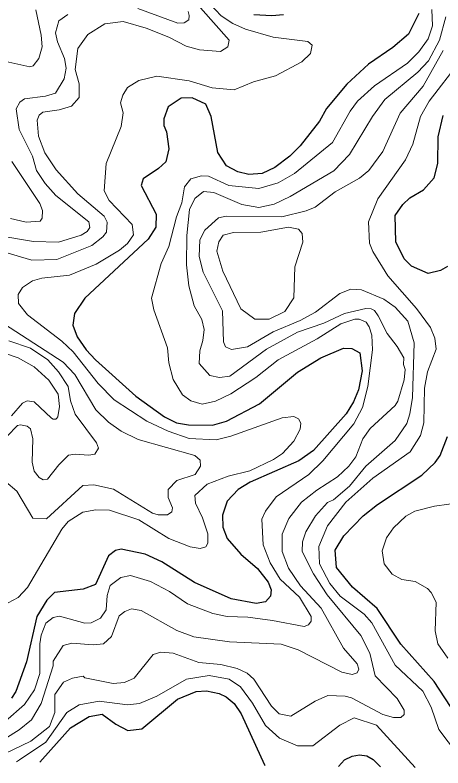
# Model space of a CAD drawing. Extents: x 673.6 to 698.9, y 7012 to 7040.1.
# Drawn here: x 681.515 to 682.378, y 7012.226 to 7013.744 of the extents above; entities that cross this region are included whole.
import ezdxf

# ---------------------------------------------------------------- set-up
doc = ezdxf.new("R2010")
doc.units = 0
doc.header["$LTSCALE"] = 0.032
doc.layers.add('1', color=7, linetype='Continuous', lineweight=25)
doc.layers.add('2', color=7, linetype='Continuous', lineweight=13)

msp = doc.modelspace()

# ---------------------------------------------------------------- linework, layer by layer
at = {"layer": '1'}
for points in [[(682.3297, 7013.7468), (682.3089, 7013.7056), (682.277, 7013.6786), (682.228, 7013.6451), (682.1844, 7013.6048), (682.1432, 7013.5556), (682.1291, 7013.5298), (682.0904, 7013.4805), (682.0696, 7013.4597), (682.0393, 7013.4367), (682.0137, 7013.4247), (681.9866, 7013.4223), (681.9647, 7013.4275), (681.9419, 7013.44), (681.9239, 7013.4665), (681.9108, 7013.5395), (681.9, 7013.5645), (681.8726, 7013.5769), (681.8501, 7013.5762), (681.8241, 7013.559), (681.8155, 7013.535), (681.8155, 7013.5211), (681.8205, 7013.5083), (681.8252, 7013.4744), (681.8191, 7013.4483), (681.8044, 7013.4345), (681.7733, 7013.4138), (681.7696, 7013.4006), (681.7997, 7013.3427)], [(681.997, 7013.745), (682.0334, 7013.743), (682.0566, 7013.7453)], [(682.3879, 7013.2373), (682.3733, 7013.2288), (682.3485, 7013.2229), (682.3149, 7013.2379), (682.3003, 7013.2521), (682.2832, 7013.2865), (682.2823, 7013.3399), (682.2973, 7013.3619), (682.3119, 7013.3755), (682.3389, 7013.3917), (682.3609, 7013.4157), (682.3684, 7013.4446), (682.369, 7013.4986), (682.3791, 7013.5413)], [(681.7997, 7013.3427), (681.7989, 7013.3165), (681.7834, 7013.2919), (681.6555, 7013.1729), (681.6351, 7013.1424), (681.6316, 7013.1189)], [(681.6316, 7013.1189), (681.6403, 7013.0949), (681.6583, 7013.0692), (681.6775, 7013.0485), (681.7587, 7012.9753), (681.8164, 7012.9339), (681.8405, 7012.9219), (681.8652, 7012.9179), (681.9132, 7012.917), (681.9418, 7012.9249), (682.0082, 7012.9604), (682.0846, 7013.024), (682.1318, 7013.053), (682.1774, 7013.0723), (682.1946, 7013.0719), (682.2104, 7013.0626), (682.2156, 7013.0264), (682.2079, 7012.9884), (682.1982, 7012.9644), (682.1834, 7012.9397), (682.1175, 7012.8659), (682.0875, 7012.8453), (681.9897, 7012.802), (681.9651, 7012.7872), (681.9433, 7012.7641), (681.9339, 7012.7358), (681.934, 7012.7113), (681.9427, 7012.6889), (681.9705, 7012.6568), (682.0039, 7012.6283), (682.0257, 7012.6006), (682.0321, 7012.5849), (682.0303, 7012.572), (682.0205, 7012.5612), (682.0012, 7012.5574), (681.9512, 7012.5667), (681.8769, 7012.5998), (681.8109, 7012.6415), (681.7777, 7012.6573), (681.7293, 7012.6671), (681.7177, 7012.6647), (681.7036, 7012.6536), (681.6773, 7012.5959), (681.6523, 7012.5867), (681.5945, 7012.5799), (681.5794, 7012.5643), (681.5592, 7012.5311), (681.538, 7012.4397), (681.5164, 7012.38), (681.5078, 7012.3665)], [(682.3934, 7012.3496), (682.3606, 7012.4), (682.2932, 7012.4754), (682.2458, 7012.5475), (682.1961, 7012.5906), (682.1638, 7012.6302), (682.1611, 7012.6649), (682.1781, 7012.6938), (682.2177, 7012.7341), (682.2464, 7012.7571), (682.336, 7012.8161), (682.3629, 7012.8417), (682.3728, 7012.8558), (682.3874, 7012.894)], [(681.565, 7012.2378), (681.5703, 7012.2437), (681.6268, 7012.3067), (681.6643, 7012.3295), (681.691, 7012.3343), (681.7182, 7012.3141), (681.7428, 7012.3018), (681.7708, 7012.3046), (681.8431, 7012.3646), (681.8804, 7012.3801), (681.9013, 7012.3812), (681.9268, 7012.376), (681.9407, 7012.3695), (681.9568, 7012.3558), (681.971, 7012.3349), (682.0185, 7012.2326), (682.0191, 7012.2312)], [(682.1678, 7012.2291), (682.1798, 7012.2422), (682.1952, 7012.25), (682.2102, 7012.2527), (682.2247, 7012.2505), (682.2376, 7012.2433), (682.2523, 7012.2279)]]:
    msp.add_lwpolyline(points, dxfattribs=at)
at = {"layer": '2'}
for points in [[(681.5754, 7013.4664), (681.5623, 7013.4997), (681.5595, 7013.5318), (681.5639, 7013.5418), (681.5708, 7013.548), (681.604, 7013.5529), (681.6289, 7013.5602), (681.6443, 7013.5775), (681.6446, 7013.6054), (681.6364, 7013.634), (681.6415, 7013.6766), (681.6616, 7013.7047), (681.6959, 7013.7264), (681.7333, 7013.7306), (681.7796, 7013.7173), (681.8253, 7013.6993), (681.8601, 7013.6812), (681.8869, 7013.6736), (681.9294, 7013.6705), (681.9442, 7013.68), (681.9468, 7013.6932), (681.8629, 7013.7884)], [(681.9078, 7013.7668), (681.9311, 7013.7425), (681.9545, 7013.7268), (681.9801, 7013.7157), (682.0361, 7013.6993), (682.1055, 7013.6906), (682.1146, 7013.6831), (682.1109, 7013.6663), (682.0934, 7013.6497), (682.0403, 7013.6212), (681.9959, 7013.6096), (681.9572, 7013.5934), (681.9125, 7013.5971), (681.8661, 7013.6115), (681.8011, 7013.6204), (681.7645, 7013.6122), (681.7422, 7013.5979), (681.7325, 7013.5827), (681.7279, 7013.5668), (681.7332, 7013.5467), (681.7288, 7013.5193), (681.6987, 7013.4443), (681.6946, 7013.3896), (681.7052, 7013.3698), (681.7511, 7013.3216), (681.7542, 7013.301), (681.7422, 7013.2834), (681.7258, 7013.2696), (681.6787, 7013.2415), (681.6249, 7013.2195), (681.5689, 7013.2137), (681.5499, 7013.2082), (681.5299, 7013.1949), (681.5214, 7013.1802), (681.5219, 7013.1626), (681.5398, 7013.1392), (681.6095, 7013.0861), (681.632, 7013.0652), (681.6829, 7013.0012), (681.7152, 7012.9681), (681.7806, 7012.9254), (681.8242, 7012.9049), (681.8665, 7012.8903), (681.9206, 7012.8875), (681.9503, 7012.8951), (682.0541, 7012.9319), (682.0777, 7012.9344), (682.0872, 7012.9299), (682.0916, 7012.9212), (682.0905, 7012.9089), (682.0778, 7012.8845), (682.0548, 7012.8598), (682.0368, 7012.8477), (681.9887, 7012.8253), (681.9453, 7012.8143), (681.9027, 7012.7978), (681.878, 7012.7753), (681.8788, 7012.7596), (681.8932, 7012.7303), (681.9043, 7012.6977), (681.9043, 7012.6795), (681.9001, 7012.6719), (681.8885, 7012.6684), (681.8683, 7012.6721), (681.825, 7012.6888), (681.7645, 7012.7264), (681.7053, 7012.7457), (681.6783, 7012.7461), (681.6518, 7012.7414), (681.6224, 7012.723), (681.6092, 7012.7075), (681.5403, 7012.5896), (681.5212, 7012.5697), (681.5014, 7012.5586)], [(681.4904, 7013.6517), (681.5446, 7013.6394), (681.5517, 7013.6413), (681.563, 7013.6563), (681.5697, 7013.68), (681.568, 7013.7034), (681.5571, 7013.7547)], [(681.8645, 7013.7514), (681.8665, 7013.7431), (681.8658, 7013.7343), (681.8562, 7013.7284), (681.8432, 7013.7275), (681.7626, 7013.757)], [(682.2346, 7013.0988), (682.2297, 7013.1156), (682.2232, 7013.1247), (682.2096, 7013.1307), (682.2004, 7013.1307), (682.1724, 7013.1217), (682.1247, 7013.0914), (682.0458, 7013.0487), (682.0006, 7013.0134), (681.9504, 7012.98), (681.9193, 7012.9657), (681.8928, 7012.9591), (681.8695, 7012.9661), (681.8526, 7012.978), (681.8343, 7013.009), (681.8255, 7013.043), (681.8224, 7013.0731), (681.7947, 7013.1495), (681.79, 7013.1734), (681.8101, 7013.243), (681.8254, 7013.2773), (681.8408, 7013.3372), (681.8515, 7013.3654), (681.8571, 7013.3976), (681.8694, 7013.414), (681.8911, 7013.4199), (681.9055, 7013.4191), (681.9464, 7013.4), (682.0072, 7013.3945), (682.0462, 7013.4055), (682.079, 7013.4243), (682.1554, 7013.4871), (682.1912, 7013.5503), (682.2061, 7013.5706), (682.2403, 7013.6014), (682.3071, 7013.6471), (682.3297, 7013.6695), (682.3488, 7013.6961), (682.357, 7013.7224), (682.3562, 7013.7552)], [(681.6212, 7013.7451), (681.6031, 7013.7325), (681.5969, 7013.7082), (681.6005, 7013.6899), (681.6149, 7013.6566), (681.6182, 7013.637), (681.6141, 7013.6155), (681.5966, 7013.5867), (681.5764, 7013.5803), (681.5342, 7013.5751), (681.5249, 7013.568), (681.5174, 7013.5549), (681.5232, 7013.5129), (681.5502, 7013.4591), (681.5583, 7013.4308), (681.5755, 7013.4045), (681.5971, 7013.3803), (681.6639, 7013.3273), (681.666, 7013.3153), (681.6602, 7013.3077), (681.6481, 7013.3002), (681.6026, 7013.2861), (681.5521, 7013.2875), (681.4839, 7013.2987)], [(682.3841, 7013.7404), (682.3714, 7013.6933), (682.3494, 7013.6515), (682.3276, 7013.629), (682.2609, 7013.5736), (682.2361, 7013.5396), (682.1895, 7013.463), (682.1583, 7013.4297), (682.0699, 7013.3779), (682.0381, 7013.3625), (682.0068, 7013.3559), (681.9725, 7013.3619), (681.9161, 7013.3861), (681.8955, 7013.3879), (681.878, 7013.3739), (681.8667, 7013.3516), (681.8616, 7013.2996), (681.8607, 7013.2401), (681.8656, 7013.1978), (681.8765, 7013.1575), (681.8922, 7013.13), (681.8968, 7013.1097), (681.8942, 7013.0877), (681.8876, 7013.067), (681.8862, 7013.0414), (681.9078, 7013.0173), (681.9276, 7013.0132), (681.9487, 7013.0157), (682.0227, 7013.0703), (682.0847, 7013.1043), (682.1379, 7013.1227), (682.18, 7013.1421), (682.2231, 7013.152), (682.2335, 7013.1518)], [(681.4952, 7012.2553), (681.5469, 7012.28), (681.5843, 7012.3097), (681.5951, 7012.3378), (681.5953, 7012.3744), (681.6126, 7012.3992), (681.6306, 7012.4067), (681.6524, 7012.4108), (681.6556, 7012.4075), (681.7133, 7012.3961), (681.736, 7012.3984), (681.7556, 7012.407), (681.7936, 7012.4547), (681.8093, 7012.4591), (681.8343, 7012.4574), (681.8858, 7012.4389), (681.9305, 7012.4346), (681.9631, 7012.4265), (681.9836, 7012.4172), (681.997, 7012.4051), (682.0327, 7012.3505), (682.0478, 7012.335), (682.0714, 7012.3304), (682.1208, 7012.3606), (682.1464, 7012.3723), (682.1813, 7012.3706), (682.1938, 7012.3671), (682.2573, 7012.3338), (682.2787, 7012.3275), (682.2934, 7012.3279), (682.3001, 7012.3338), (682.3001, 7012.3428), (682.286, 7012.3659), (682.2417, 7012.4115), (682.2311, 7012.4574), (682.2126, 7012.4927), (682.1447, 7012.5751), (682.1174, 7012.6172), (682.0941, 7012.6626), (682.0949, 7012.682), (682.1014, 7012.7017), (682.1209, 7012.7343), (682.1454, 7012.7613), (682.1575, 7012.7668), (682.1897, 7012.7941), (682.2225, 7012.8343), (682.2817, 7012.8861), (682.3052, 7012.9203), (682.3118, 7012.9401), (682.3167, 7012.9729), (682.3201, 7013.0828), (682.3073, 7013.127), (682.282, 7013.1548), (682.2589, 7013.1711), (682.214, 7013.1896), (682.1922, 7013.1915), (682.1703, 7013.1822), (682.1209, 7013.1449), (682.0906, 7013.1278), (682.0361, 7013.1054), (681.9838, 7013.0753), (681.9515, 7013.0694), (681.9397, 7013.0751), (681.9359, 7013.085), (681.9338, 7013.1475), (681.8945, 7013.2257), (681.8862, 7013.2573), (681.8881, 7013.2908), (681.8981, 7013.3104), (681.9257, 7013.3353), (681.941, 7013.3387), (682.0532, 7013.3371), (682.1024, 7013.3491), (682.1203, 7013.3568), (682.1608, 7013.3875), (682.21, 7013.4148), (682.2289, 7013.4307), (682.2574, 7013.4686), (682.292, 7013.5462), (682.3384, 7013.6007), (682.379, 7013.6727)], [(682.412, 7013.6495), (682.3505, 7013.5702), (682.333, 7013.5396), (682.3178, 7013.4838), (682.3031, 7013.4519), (682.2467, 7013.3734), (682.2282, 7013.3271), (682.2304, 7013.2839), (682.2372, 7013.2674), (682.2673, 7013.2181), (682.3247, 7013.1522), (682.3531, 7013.114), (682.362, 7013.0926), (682.3644, 7013.0703), (682.3472, 7013.0243), (682.3414, 7012.9918), (682.3397, 7012.9221), (682.333, 7012.8964), (682.3124, 7012.8635), (682.2368, 7012.8099), (682.1823, 7012.762), (682.1452, 7012.7142), (682.1278, 7012.6722), (682.1292, 7012.6374), (682.1501, 7012.5979), (682.1707, 7012.5725), (682.2192, 7012.5363), (682.2352, 7012.5185), (682.2819, 7012.4332), (682.3377, 7012.3807), (682.3544, 7012.3487), (682.3703, 7012.3037), (682.4286, 7012.226)], [(681.6992, 7013.3059), (681.7006, 7013.3266), (681.6945, 7013.3386), (681.6418, 7013.3833), (681.5983, 7013.4321), (681.5754, 7013.4664)], [(681.5055, 7013.3335), (681.5374, 7013.3264), (681.566, 7013.3285), (681.5695, 7013.3342), (681.5707, 7013.3501), (681.5648, 7013.3641), (681.5088, 7013.4485)], [(681.4966, 7013.2654), (681.5486, 7013.25), (681.5991, 7013.2509), (681.6701, 7013.2793), (681.692, 7013.2966), (681.6992, 7013.3059)], [(682.2335, 7013.1518), (682.2405, 7013.1483), (682.2475, 7013.1378), (682.266, 7013.1019), (682.286, 7013.0759), (682.2993, 7013.0525)], [(681.4963, 7012.8029), (681.5187, 7012.7839), (681.5507, 7012.7299), (681.5785, 7012.7281), (681.6516, 7012.7954), (681.6738, 7012.797), (681.7138, 7012.7881), (681.7921, 7012.7397), (681.804, 7012.7363), (681.8226, 7012.7366), (681.8311, 7012.7424), (681.8328, 7012.7503), (681.8238, 7012.7713), (681.8242, 7012.7876), (681.8416, 7012.8052), (681.8781, 7012.8179), (681.889, 7012.8342), (681.8883, 7012.8466), (681.878, 7012.8557), (681.7633, 7012.8881), (681.729, 7012.9051), (681.7039, 7012.9228), (681.6781, 7012.9477), (681.6353, 7013.0192), (681.6119, 7013.0441), (681.4796, 7013.1295)], [(682.1363, 7012.8452), (682.1988, 7012.92), (682.2164, 7012.9529), (682.227, 7012.9952), (682.2363, 7013.0688), (682.2346, 7013.0988)], [(681.5022, 7013.0868), (681.5459, 7013.0723)], [(681.5076, 7012.9362), (681.5299, 7012.9617), (681.5397, 7012.9663), (681.5533, 7012.9638), (681.5887, 7012.931), (681.5922, 7012.9292), (681.597, 7012.9295), (681.5995, 7012.9312), (681.6012, 7012.934), (681.605, 7012.9546), (681.6017, 7012.9795), (681.5829, 7013.0075), (681.5538, 7013.0347), (681.521, 7013.0528), (681.4692, 7013.07)], [(681.5459, 7013.0723), (681.5809, 7013.0489), (681.603, 7013.0245), (681.6221, 7012.995), (681.6272, 7012.9663), (681.6364, 7012.9394)], [(682.2993, 7013.0525), (682.2987, 7013.0397), (682.302, 7013.0293), (682.3003, 7013.0088), (682.2874, 7012.9654), (682.2817, 7012.9564), (682.2316, 7012.9106), (682.2168, 7012.8895), (682.2027, 7012.8534), (682.1888, 7012.8343), (682.1657, 7012.8131), (682.1238, 7012.786), (682.0931, 7012.7615), (682.0674, 7012.7287), (682.0539, 7012.6976), (682.0538, 7012.6625), (682.0666, 7012.6285), (682.091, 7012.5931), (682.1326, 7012.5478), (682.1778, 7012.4678), (682.2052, 7012.4357), (682.209, 7012.4249), (682.205, 7012.4175), (682.1954, 7012.4143), (682.1745, 7012.4188), (682.0863, 7012.4644), (682.0518, 7012.4758), (681.948, 7012.4802), (681.876, 7012.4902), (681.8417, 7012.5028), (681.7695, 7012.5431), (681.7501, 7012.5471), (681.7363, 7012.5417), (681.7251, 7012.533), (681.7096, 7012.4909), (681.6932, 7012.476), (681.6727, 7012.4743), (681.6297, 7012.4774), (681.612, 7012.4727), (681.5921, 7012.4414), (681.5917, 7012.4316), (681.5676, 7012.3557), (681.548, 7012.3228), (681.5235, 7012.3029), (681.4947, 7012.285)], [(681.6364, 7012.9394), (681.6795, 7012.8816), (681.6831, 7012.8708), (681.6761, 7012.8587), (681.6638, 7012.8564), (681.636, 7012.8587), (681.6226, 7012.8563), (681.6031, 7012.837), (681.5803, 7012.8079), (681.5717, 7012.8071), (681.5634, 7012.8118), (681.5539, 7012.8243), (681.5494, 7012.8424), (681.5508, 7012.8898), (681.5463, 7012.9095), (681.5393, 7012.9153), (681.5263, 7012.9177), (681.5201, 7012.9167), (681.4777, 7012.8735)], [(681.496, 7012.3201), (681.5342, 7012.3539), (681.554, 7012.3837), (681.5649, 7012.4165), (681.5649, 7012.4762), (681.5675, 7012.4937), (681.5772, 7012.5176), (681.5919, 7012.529), (681.6048, 7012.5323), (681.6557, 7012.5177), (681.6686, 7012.5183), (681.6875, 7012.528), (681.6989, 7012.5447), (681.7009, 7012.5737), (681.7071, 7012.5938), (681.7283, 7012.6099), (681.748, 7012.6137), (681.7882, 7012.602), (681.8266, 7012.5819), (681.863, 7012.5568), (681.9138, 7012.5375), (681.9431, 7012.5315), (681.9847, 7012.53), (682.0347, 7012.5233), (682.0987, 7012.5112), (682.1074, 7012.5148), (682.1127, 7012.5218), (682.1128, 7012.5311), (682.0889, 7012.5706), (682.0497, 7012.6065), (682.0299, 7012.6392), (682.0159, 7012.6758), (682.0128, 7012.7277), (682.0206, 7012.7439), (682.0417, 7012.7727), (682.1078, 7012.8174), (682.1363, 7012.8452)], [(682.3882, 7012.4471), (682.3679, 7012.4763), (682.3628, 7012.5022), (682.3644, 7012.5601), (682.3547, 7012.5798), (682.3469, 7012.5876), (682.3224, 7012.602), (682.2954, 7012.6057), (682.276, 7012.6169), (682.2595, 7012.6373), (682.2559, 7012.6634), (682.2648, 7012.6899), (682.2787, 7012.7098), (682.3033, 7012.7335), (682.3214, 7012.7435), (682.3611, 7012.7535), (682.4189, 7012.7618)], [(682.3221, 7012.2269), (682.2442, 7012.3122), (682.1992, 7012.327), (682.1705, 7012.3122), (682.1159, 7012.2704), (682.0851, 7012.2703), (682.0486, 7012.2863), (682.0205, 7012.3117), (681.994, 7012.3563), (681.9702, 7012.3892), (681.9472, 7012.4049), (681.9065, 7012.4124), (681.8609, 7012.4047), (681.8012, 7012.3709), (681.7661, 7012.3558), (681.742, 7012.3534), (681.6845, 7012.3608), (681.6443, 7012.3532), (681.6197, 7012.3375), (681.5768, 7012.2783), (681.5238, 7012.2425), (681.5179, 7012.2385)]]:
    msp.add_lwpolyline(points, dxfattribs=at)
msp.add_lwpolyline([(682.0593, 7013.1464), (682.028, 7013.1306), (681.999, 7013.1307), (681.9709, 7013.1519), (681.934, 7013.2274), (681.9223, 7013.2682), (681.9259, 7013.287), (681.935, 7013.3001), (681.9556, 7013.3057), (682.011, 7013.3065), (682.067, 7013.3164), (682.0867, 7013.3123), (682.0941, 7013.3038), (682.0957, 7013.2859), (682.0797, 7013.236), (682.0778, 7013.1736)], close=True, dxfattribs=at)

doc.saveas('drawing.dxf')
